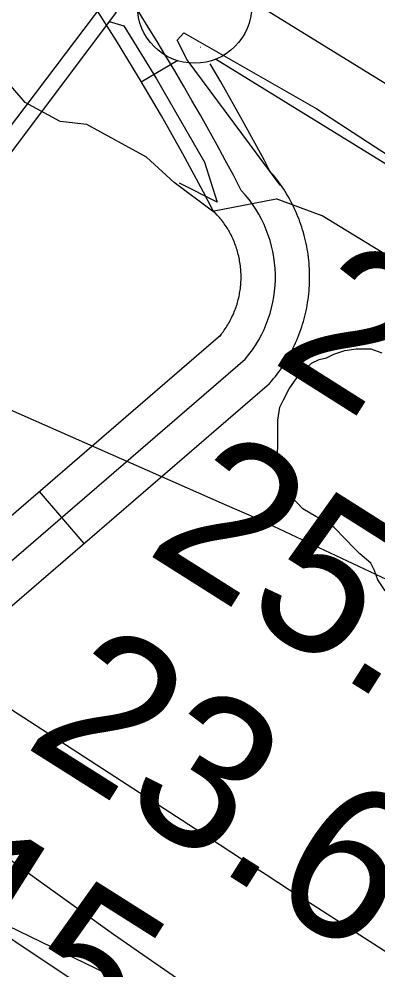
# Model space of a CAD drawing. Extents: x 3355677 to 3393573, y 612928 to 638357.
# Drawn here: x 3374422.7 to 3374579.7, y 621917.3 to 622333.2 of the extents above; entities that cross this region are included whole.
import ezdxf

# ---------------------------------------------------------------- set-up
doc = ezdxf.new("R2010")
doc.units = 0
for name, color, linetype in [('V-FLOD-BASE', 7, 'Continuous'), ('V-LEVE-TOET', 7, 'Continuous'), ('V-RIVR-EDGE', 7, 'Continuous'), ('V-RIVR-RANG', 7, 'Continuous'), ('V-ROAD-CNTR', 7, 'Continuous'), ('V-RRAP-RVMT', 7, 'Continuous'), ('V-SURV-LINE', 7, 'Continuous'), ('V-TOPO-DPTH', 7, 'Continuous'), ('V-TOPO-MAJR', 7, 'Continuous'), ('V-TOPO-MINR', 7, 'Continuous'), ('V-TOPO-SHOR', 7, 'Continuous'), ('V-UTIL-LINE', 7, 'Continuous')]:
    doc.layers.add(name, color=color, linetype=linetype)

msp = doc.modelspace()

# ---------------------------------------------------------------- linework, layer by layer
at = {"layer": 'V-FLOD-BASE'}
for points in [[(3374462.06, 622332.19), (3374468.48, 622330.2), (3374482.8, 622307.07), (3374503.85, 622270.56), (3374509.34, 622253.16), (3374492.87, 622261.38)], [(3374536.85, 622260.58), (3374496.19, 622315.43), (3374491.83, 622323.94), (3374494.68, 622327.14), (3374552.89, 622293.92), (3374641.55, 622236.21), (3374678.45, 622211.26), (3374693.28, 622200.63), (3374715.76, 622187.11), (3374733.04, 622179.69), (3374754.72, 622167.39), (3374796.44, 622140.37), (3374856.67, 622107.14), (3374927.7, 622063.31), (3374992.69, 622021.56), (3375066.96, 621978.51), (3375135.16, 621934.71), (3375216.23, 621885.54)]]:
    msp.add_lwpolyline(points, dxfattribs=at)
at = {"layer": 'V-LEVE-TOET'}
msp.add_line((3374507.29, 622249.14), (3374535.18, 622254.54), dxfattribs=at)
for points in [[(3374507.29, 622249.14), (3374490.45, 622261.8), (3374478.45, 622272.81), (3374452.35, 622287.17), (3374440.66, 622288.49), (3374425.4, 622296.7), (3374414.62, 622309.31), (3374407.49, 622324.3), (3374397.13, 622338.52), (3374370.69, 622360.56), (3374278.42, 622419.51), (3374212.6, 622458.85), (3374139.54, 622502.29), (3374066.08, 622544.93)], [(3375160.9, 621880.4), (3375081.85, 621929.95), (3375015.56, 621962.83), (3374948.91, 621999.36), (3374854.58, 622054.29), (3374778.75, 622103), (3374748.28, 622125.07), (3374731.05, 622137.74), (3374714.55, 622143.54), (3374687.18, 622150.65), (3374671.09, 622156.45), (3374661.51, 622168.24), (3374657.19, 622181.59), (3374623.11, 622205.71), (3374555.29, 622247.09), (3374535.18, 622254.54)]]:
    msp.add_lwpolyline(points, dxfattribs=at)
at = {"layer": 'V-RIVR-EDGE'}
msp.add_spline([(3374801.34, 621657.65), (3374790.44, 621667.19), (3374785.88, 621673.9), (3374775.32, 621679.91), (3374766.52, 621684.51), (3374761.6, 621688.05), (3374753.51, 621696.88), (3374744.73, 621705.36), (3374734.88, 621712.43), (3374717.99, 621722.34), (3374695.81, 621732.96), (3374681.03, 621738.64), (3374660.62, 621752.08), (3374634.94, 621767.65), (3374613.82, 621777.57), (3374600.1, 621786.76), (3374579.35, 621803.73), (3374560.01, 621818.93), (3374552.62, 621822.12), (3374536.77, 621825.68), (3374516.7, 621832.78), (3374499.45, 621839.52), (3374481.84, 621844.49), (3374469.54, 621854.74), (3374447.38, 621872.06), (3374427.69, 621887.97), (3374413.63, 621904.92), (3374398.87, 621919.75), (3374389.37, 621926.47), (3374378.46, 621930.02), (3374368.61, 621937.09), (3374355.6, 621950.52), (3374346.12, 621961.11), (3374330.98, 621968.9), (3374322.55, 621978.79), (3374313.76, 621986.91), (3374297.58, 621999.29), (3374283.51, 622008.84), (3374275.76, 622010.62), (3374269.07, 622012.4), (3374264.5, 622016.99), (3374257.47, 622024.76), (3374249.74, 622030.77), (3374242.7, 622036.07), (3374230.75, 622045.26), (3374226.53, 622051.97), (3374220.2, 622055.86), (3374211.05, 622062.58), (3374207.88, 622062.58), (3374201.2, 622069.3), (3374181.86, 622083.09), (3374157.23, 622097.6), (3374137.88, 622108.92), (3374109.38, 622126.61), (3374090.73, 622138.28), (3374081.94, 622145.35), (3374075.95, 622145.01), (3374071.73, 622147.84), (3374042.18, 622170.12), (3374028.46, 622180.72), (3374011.93, 622190.98), (3373972.89, 622219.97), (3373953.88, 622229.89), (3373950.02, 622235.53), (3373926.45, 622249.34), (3373910.26, 622258.54), (3373896.89, 622267.73), (3373879.31, 622281.52), (3373873.33, 622287.52), (3373859.96, 622297.07), (3373850.12, 622304.14), (3373837.81, 622314.39), (3373823.73, 622323.24), (3373809.31, 622331.02), (3373801.57, 622336.68), (3373789.96, 622345.87), (3373776.96, 622360.7), (3373767.12, 622372.36), (3373757.27, 622377.31), (3373746.36, 622381.92), (3373737.92, 622391.1), (3373724.56, 622402.41), (3373696.78, 622424.33), (3373686.93, 622431.75), (3373678.49, 622440.58), (3373666.89, 622450.13), (3373649.65, 622462.5), (3373635.94, 622473.81), (3373625.39, 622482.29)], degree=3, dxfattribs=at)
at = {"layer": 'V-ROAD-CNTR'}
for p, q in [((3374501.92, 622320.95), (3374502, 622321)), ((3374476.13, 622305.81), (3374492.11, 622315.19)), ((3374431.45, 622126.58), (3374451.03, 622103.85))]:
    msp.add_line(p, q, dxfattribs=at)
for points in [[(3374393.57, 622093.95), (3374510.94, 622195.07), (3374510.3, 622194.32), (3374510.72, 622194.84), (3374511.16, 622195.39), (3374511.59, 622195.95), (3374512.03, 622196.55), (3374512.45, 622197.13), (3374512.83, 622197.68), (3374513.21, 622198.25), (3374513.62, 622198.89), (3374513.99, 622199.49), (3374514.34, 622200.1), (3374514.69, 622200.71), (3374515.02, 622201.32), (3374515.36, 622201.97), (3374515.67, 622202.59), (3374515.96, 622203.21), (3374516.27, 622203.89), (3374516.56, 622204.53), (3374516.82, 622205.17), (3374517.09, 622205.84), (3374517.34, 622206.51), (3374517.57, 622207.15), (3374517.78, 622207.81), (3374518.01, 622208.53), (3374518.22, 622209.21), (3374518.4, 622209.87), (3374518.57, 622210.53), (3374518.75, 622211.27), (3374518.9, 622211.95), (3374519.03, 622212.6), (3374519.17, 622213.34), (3374519.29, 622214.06), (3374519.39, 622214.7), (3374519.48, 622215.43), (3374519.56, 622216.12), (3374519.63, 622216.84), (3374519.69, 622217.56), (3374519.73, 622218.23), (3374519.76, 622218.96), (3374519.78, 622219.68), (3374519.79, 622220.35), (3374519.78, 622221.07), (3374519.77, 622221.79), (3374519.73, 622222.49), (3374519.69, 622223.22), (3374519.64, 622223.88), (3374519.57, 622224.6), (3374519.49, 622225.35), (3374519.4, 622226.01), (3374519.3, 622226.7), (3374519.17, 622227.44), (3374519.05, 622228.12), (3374518.92, 622228.79), (3374518.76, 622229.48), (3374518.58, 622230.22), (3374518.42, 622230.88), (3374518.23, 622231.54), (3374518.03, 622232.22), (3374517.81, 622232.92), (3374517.59, 622233.58), (3374517.36, 622234.23), (3374517.1, 622234.93), (3374516.85, 622235.57), (3374516.58, 622236.21), (3374516.29, 622236.88), (3374516, 622237.52), (3374515.7, 622238.16), (3374515.39, 622238.79), (3374515.06, 622239.41), (3374514.71, 622240.06), (3374514.37, 622240.67), (3374514.03, 622241.25), (3374513.65, 622241.86), (3374513.25, 622242.48), (3374512.87, 622243.07), (3374512.46, 622243.66), (3374512.08, 622244.2), (3374511.65, 622244.77), (3374511.19, 622245.37), (3374510.78, 622245.89), (3374510.33, 622246.44), (3374509.83, 622247.03), (3374509.4, 622247.52), (3374507.49, 622249.59), (3374503.4, 622257.52), (3374494.25, 622274.24), (3374484.91, 622290.86), (3374475.19, 622307.41), (3374465.3, 622323.66), (3374455.11, 622339.74)], [(3374413.15, 622071.22), (3374532.21, 622173.79), (3374533.23, 622174.98), (3374534.04, 622175.96), (3374534.81, 622176.93), (3374535.56, 622177.91), (3374536.27, 622178.87), (3374536.98, 622179.86), (3374537.71, 622180.91), (3374538.39, 622181.95), (3374539.03, 622182.95), (3374539.68, 622184), (3374540.31, 622185.07), (3374540.92, 622186.14), (3374541.51, 622187.24), (3374542.07, 622188.31), (3374542.63, 622189.42), (3374543.17, 622190.55), (3374543.66, 622191.64), (3374544.16, 622192.77), (3374544.63, 622193.92), (3374545.08, 622195.06), (3374545.51, 622196.21), (3374545.94, 622197.39), (3374546.33, 622198.58), (3374546.69, 622199.7), (3374547.04, 622200.88), (3374547.37, 622202.09), (3374547.69, 622203.3), (3374547.96, 622204.46), (3374548.24, 622205.67), (3374548.49, 622206.92), (3374548.71, 622208.08), (3374548.91, 622209.29), (3374549.1, 622210.54), (3374549.26, 622211.76), (3374549.4, 622212.99), (3374549.51, 622214.19), (3374549.62, 622215.4), (3374549.69, 622216.68), (3374549.75, 622217.89), (3374549.78, 622219.09), (3374549.79, 622220.37), (3374549.78, 622221.58), (3374549.75, 622222.8), (3374549.7, 622224.04), (3374549.62, 622225.25), (3374549.53, 622226.53), (3374549.41, 622227.74), (3374549.28, 622228.91), (3374549.11, 622230.18), (3374548.93, 622231.41), (3374548.73, 622232.58), (3374548.51, 622233.81), (3374548.25, 622235.05), (3374547.99, 622236.24), (3374547.71, 622237.39), (3374547.41, 622238.6), (3374547.07, 622239.82), (3374546.72, 622240.99), (3374546.35, 622242.15), (3374545.97, 622243.33), (3374545.55, 622244.5), (3374545.13, 622245.63), (3374544.67, 622246.79), (3374544.2, 622247.94), (3374543.72, 622249.04), (3374543.21, 622250.18), (3374542.68, 622251.28), (3374542.12, 622252.4), (3374541.55, 622253.49), (3374540.98, 622254.55), (3374540.38, 622255.62), (3374539.73, 622256.73), (3374539.09, 622257.76), (3374538.45, 622258.77), (3374537.76, 622259.81), (3374537.07, 622260.82), (3374536.33, 622261.86), (3374535.6, 622262.84), (3374534.89, 622263.78), (3374534.09, 622264.78), (3374533.31, 622265.73), (3374532.55, 622266.62), (3374531.71, 622267.58), (3374532.29, 622266.95), (3374529.89, 622271.6), (3374520.48, 622288.79), (3374510.92, 622305.8), (3374506.33, 622313.62)], [(3374403.36, 622082.58), (3374521.57, 622184.43)]]:
    msp.add_lwpolyline(points, dxfattribs=at)
for centre, radius, start, end in [((3336275.72, 559973.1), 73303.06, 57.6764796, 59.1663491), ((3373537.12, 621745.19), 1108.64, 27.56786, 39.93273), ((3374479.22, 622220.4), 55.57, 319.6509, 42.9558)]:
    msp.add_arc(centre, radius, start, end, dxfattribs=at)
at = {"layer": 'V-RRAP-RVMT'}
msp.add_line((3374465.86, 621913.27), (3374351.91, 621968.31), dxfattribs=at)
at = {"layer": 'V-SURV-LINE'}
for points in [[(3374524.32, 622341.19), (3376783.41, 620949.43)], [(3376767.66, 620923.9), (3374508.57, 622315.65)]]:
    msp.add_lwpolyline(points, dxfattribs=at)
msp.add_circle((3374499.43, 622338.9), 25, dxfattribs=at)
at = {"layer": 'V-TOPO-DPTH'}
msp.add_lwpolyline([(3374454.28, 621907.48), (3374438.7, 621917.78), (3374423.19, 621928.16), (3374407.76, 621938.67), (3374392.39, 621949.28), (3374307.87, 622008.14), (3374250.4, 622048.4), (3374193.09, 622088.89), (3374136.02, 622129.71), (3374079.11, 622170.76), (3373982.22, 622241.08), (3373953.25, 622261.64), (3373924, 622281.78), (3373894.33, 622301.3), (3373864.38, 622320.4), (3373816.35, 622350.33), (3373810.19, 622354.12), (3373804, 622357.87), (3373797.77, 622361.54), (3373791.51, 622365.17), (3372984.92, 622826.75)], dxfattribs=at)
at = {"layer": 'V-TOPO-MAJR'}
msp.add_lwpolyline([(3374591.07, 622084.43), (3374526.67, 622114.81), (3374512.57, 622120.91), (3373852.63, 622412.38), (3373846.5, 622415.93), (3373840.39, 622419.51), (3373834.3, 622423.12), (3373828.22, 622426.76), (3373786.32, 622452.01), (3373759.33, 622468.35), (3373732.39, 622484.76), (3373705.52, 622501.27), (3373678.68, 622517.86), (3373347.66, 622723.31)], dxfattribs=at)
at = {"layer": 'V-TOPO-MINR'}
for points in [[(3374499.06, 621908.44), (3374464.04, 621932.85), (3374429.35, 621957.74), (3374247.98, 622090.58), (3374177.65, 622140.94), (3374106.62, 622190.27), (3374034.54, 622238.06), (3373961.77, 622284.82), (3373845.94, 622357.49), (3373830.51, 622367.07), (3373815.02, 622376.54), (3373799.44, 622385.87), (3373783.8, 622395.1), (3373395.75, 622621.51), (3373324.43, 622662.71), (3373252.87, 622703.5), (3373180.97, 622743.67), (3373108.83, 622783.43), (3372984.11, 622851.47), (3372974.09, 622856.76), (3372963.98, 622861.86), (3372953.73, 622866.69), (3372943.39, 622871.32), (3372075.77, 623166.76)], [(3374454.28, 621907.48), (3374438.7, 621917.78), (3374423.19, 621928.16), (3374407.76, 621938.67), (3374392.39, 621949.28), (3374307.87, 622008.14), (3374250.4, 622048.4), (3374193.09, 622088.89), (3374136.02, 622129.71), (3374079.11, 622170.76), (3373982.22, 622241.08), (3373953.25, 622261.64), (3373924, 622281.78), (3373894.33, 622301.3), (3373864.38, 622320.4), (3373816.35, 622350.33), (3373810.19, 622354.12), (3373804, 622357.87), (3373797.77, 622361.54), (3373791.51, 622365.17), (3372984.92, 622826.75)], [(3374737.86, 621825.8), (3374551.31, 621945.59), (3374541.01, 621952.22), (3374530.71, 621958.86), (3374520.43, 621965.51), (3374510.16, 621972.18), (3374445.98, 622013.89), (3374403.52, 622041.26), (3374360.92, 622068.41), (3374318.12, 622095.24), (3374275.18, 622121.86), (3373878.33, 622365.77), (3373852.73, 622381.42), (3373827.1, 622397), (3373801.39, 622412.46), (3373775.64, 622427.85), (3373665.38, 622493.42), (3373584.24, 622541.12), (3373502.78, 622588.28), (3373420.85, 622634.63), (3373338.61, 622680.43)]]:
    msp.add_lwpolyline(points, dxfattribs=at)
at = {"layer": 'V-TOPO-SHOR'}
msp.add_lwpolyline([(3374582.84, 622083.13), (3374579.65, 622088), (3374578.08, 622092.05), (3374576.49, 622095.29), (3374571.69, 622099.37), (3374569.29, 622101.82), (3374565.29, 622105.89), (3374560.49, 622110.77), (3374557.29, 622113.23), (3374552.46, 622115.69), (3374546.85, 622118.97), (3374544.45, 622121.41), (3374541.25, 622124.67), (3374538.85, 622127.11), (3374538.07, 622130.35), (3374536.49, 622134.4), (3374536.53, 622138.44), (3374535.76, 622142.48), (3374535.8, 622147.32), (3374535.85, 622152.97), (3374535.9, 622157.81), (3374536.76, 622163.45), (3374538.4, 622166.67), (3374540.87, 622171.48), (3374544.14, 622176.3), (3374546.58, 622178.7), (3374550.65, 622182.7), (3374553.9, 622184.28), (3374557.13, 622185.06), (3374560.38, 622186.64), (3374565.23, 622188.21), (3374570.08, 622188.97), (3374573.31, 622188.95), (3374576.54, 622188.92), (3374581.37, 622187.26)], dxfattribs=at)
at = {"layer": 'V-UTIL-LINE'}
msp.add_lwpolyline([(3374213.63, 622015.04), (3374459.73, 622340.19), (3374465.14, 622336.29), (3374310.97, 622130.82), (3374327.85, 622116.6), (3374317.78, 622100.87), (3374304.66, 622111.32), (3374226.07, 622006.52)], dxfattribs=at)

# ---------------------------------------------------------------- texts
at = {"layer": 'V-RIVR-RANG'}
for s, p in [('28.2', (3374531.99, 622184)), ('25.6', (3374477.19, 622100.33)), ('23.6', (3374423.95, 622015.69)), ('15.4', (3374372.27, 621930.05))]:
    msp.add_text(s, height=67, rotation=327.6883, dxfattribs=at).set_placement(p)

doc.saveas('drawing.dxf')
